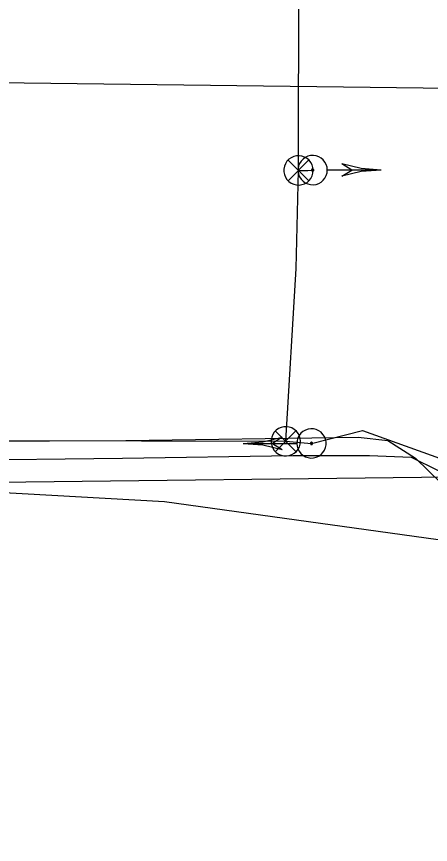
# Model space of a CAD drawing. Extents: x 596028 to 606371, y 330010 to 403088.
# Drawn here: x 601927.8 to 602021, y 366000.6 to 366186.9 of the extents above; entities that cross this region are included whole.
import ezdxf

# ---------------------------------------------------------------- set-up
doc = ezdxf.new("R2010")
doc.units = 0
for name, color, linetype in [('E_SIG', 7, 'Continuous'), ('E_SIG_Conduit', 7, 'Continuous'), ('E_UTL_FO_UG_MWFN', 7, 'Continuous'), ('E_UTL_Overhead', 7, 'Continuous'), ('E_UTL_SAN_UG', 7, 'Continuous'), ('E_UTL_T_UG', 7, 'Continuous')]:
    doc.layers.add(name, color=color, linetype=linetype)

msp = doc.modelspace()

# ---------------------------------------------------------------- linework, layer by layer
at = {"layer": 'E_SIG'}
for points in [[(601994.59, 366152.3), (601994.53, 366152.92), (601994.35, 366153.52), (601994.06, 366154.08), (601993.67, 366154.58), (601993.2, 366154.99), (601992.66, 366155.3), (601992.06, 366155.5), (601991.44, 366155.59), (601990.82, 366155.56), (601990.21, 366155.42), (601989.64, 366155.16), (601989.12, 366154.79), (601988.69, 366154.34), (601988.35, 366153.81), (601988.12, 366153.23), (601988, 366152.61), (601988, 366151.98), (601988.12, 366151.37), (601988.35, 366150.79), (601988.69, 366150.26), (601989.12, 366149.8), (601989.64, 366149.44), (601990.21, 366149.18), (601990.82, 366149.03), (601991.44, 366149), (601992.06, 366149.09), (601992.66, 366149.3), (601993.2, 366149.61), (601993.67, 366150.02), (601994.06, 366150.51), (601994.35, 366151.07), (601994.53, 366151.67), (601994.59, 366152.3)], [(601997.76, 366152.36), (601997.7, 366152.99), (601997.53, 366153.59), (601997.24, 366154.15), (601996.85, 366154.64), (601996.38, 366155.05), (601995.83, 366155.37), (601995.24, 366155.57), (601994.62, 366155.66), (601993.99, 366155.63), (601993.38, 366155.48), (601992.81, 366155.22), (601992.3, 366154.86), (601991.87, 366154.4), (601991.53, 366153.88), (601991.3, 366153.29), (601991.18, 366152.68), (601991.18, 366152.05), (601991.3, 366151.43), (601991.53, 366150.85), (601991.87, 366150.32), (601992.3, 366149.87), (601992.81, 366149.51), (601993.38, 366149.25), (601993.99, 366149.1), (601994.62, 366149.07), (601995.24, 366149.16), (601995.83, 366149.36), (601996.38, 366149.68), (601996.85, 366150.09), (601997.24, 366150.58), (601997.53, 366151.14), (601997.7, 366151.74), (601997.76, 366152.36)], [(601993.55, 366154.63), (601988.94, 366149.98)], [(601988.94, 366154.58), (601993.59, 366149.93)], [(602009.86, 366152.36), (602005.41, 366152.71), (602001.06, 366153.74)], [(602003.26, 366152.36), (602001.06, 366153.74)], [(601991.29, 366152.3), (601993.36, 366152.24), (601994.46, 366152.36)], [(601994.71, 366152.36), (601994.71, 366152.41), (601994.7, 366152.46), (601994.67, 366152.5), (601994.65, 366152.54), (601994.61, 366152.57), (601994.57, 366152.59), (601994.52, 366152.61), (601994.47, 366152.62), (601994.43, 366152.61), (601994.38, 366152.6), (601994.34, 366152.58), (601994.3, 366152.56), (601994.26, 366152.52), (601994.24, 366152.48), (601994.22, 366152.44), (601994.21, 366152.39), (601994.21, 366152.34), (601994.22, 366152.29), (601994.24, 366152.25), (601994.26, 366152.21), (601994.3, 366152.17), (601994.34, 366152.15), (601994.38, 366152.13), (601994.43, 366152.11), (601994.47, 366152.11), (601994.52, 366152.12), (601994.57, 366152.13), (601994.61, 366152.16), (601994.65, 366152.19), (601994.67, 366152.23), (601994.7, 366152.27), (601994.71, 366152.32), (601994.71, 366152.36)], [(602009.86, 366152.36), (601997.82, 366152.36)], [(602009.86, 366152.36), (602005.41, 366152.02), (602001.06, 366150.99)], [(602001.06, 366150.99), (602003.26, 366152.36)], [(601991.73, 366091.32), (601991.67, 366091.94), (601991.49, 366092.54), (601991.2, 366093.1), (601990.81, 366093.6), (601990.34, 366094.01), (601989.8, 366094.32), (601989.2, 366094.53), (601988.58, 366094.61), (601987.96, 366094.58), (601987.35, 366094.44), (601986.78, 366094.18), (601986.26, 366093.81), (601985.83, 366093.36), (601985.49, 366092.83), (601985.26, 366092.25), (601985.14, 366091.63), (601985.14, 366091), (601985.26, 366090.39), (601985.49, 366089.81), (601985.83, 366089.28), (601986.26, 366088.82), (601986.78, 366088.46), (601987.35, 366088.2), (601987.96, 366088.05), (601988.58, 366088.02), (601989.2, 366088.11), (601989.8, 366088.32), (601990.34, 366088.63), (601990.81, 366089.04), (601991.2, 366089.53), (601991.49, 366090.09), (601991.67, 366090.69), (601991.73, 366091.32)], [(601990.69, 366093.65), (601986.08, 366089)], [(601986.08, 366093.61), (601990.73, 366088.95)], [(601990.9, 366090.85), (601990.96, 366090.23), (601991.13, 366089.63), (601991.42, 366089.07), (601991.81, 366088.58), (601992.28, 366088.17), (601992.83, 366087.85), (601993.42, 366087.65), (601994.04, 366087.56), (601994.67, 366087.59), (601995.28, 366087.73), (601995.85, 366088), (601996.36, 366088.36), (601996.79, 366088.81), (601997.13, 366089.34), (601997.36, 366089.92), (601997.48, 366090.54), (601997.48, 366091.17), (601997.36, 366091.78), (601997.13, 366092.37), (601996.79, 366092.89), (601996.36, 366093.35), (601995.85, 366093.71), (601995.28, 366093.97), (601994.67, 366094.12), (601994.04, 366094.15), (601993.42, 366094.06), (601992.83, 366093.86), (601992.28, 366093.54), (601991.81, 366093.13), (601991.42, 366092.64), (601991.13, 366092.08), (601990.96, 366091.48), (601990.9, 366090.85)], [(601978.8, 366090.85), (601983.25, 366091.2), (601987.6, 366092.23)], [(601987.6, 366092.23), (601985.4, 366090.85)], [(601978.8, 366090.85), (601990.84, 366090.85)], [(601978.8, 366090.85), (601983.25, 366090.51), (601987.6, 366089.48)], [(601985.4, 366090.85), (601987.6, 366089.48)], [(601993.95, 366090.85), (601993.95, 366090.81), (601993.96, 366090.76), (601993.99, 366090.72), (601994.02, 366090.68), (601994.05, 366090.65), (601994.09, 366090.62), (601994.14, 366090.61), (601994.19, 366090.6), (601994.23, 366090.6), (601994.28, 366090.61), (601994.32, 366090.63), (601994.36, 366090.66), (601994.4, 366090.7), (601994.42, 366090.74), (601994.44, 366090.78), (601994.45, 366090.83), (601994.45, 366090.88), (601994.44, 366090.92), (601994.42, 366090.97), (601994.4, 366091.01), (601994.36, 366091.04), (601994.32, 366091.07), (601994.28, 366091.09), (601994.23, 366091.1), (601994.19, 366091.11), (601994.14, 366091.1), (601994.09, 366091.08), (601994.05, 366091.06), (601994.02, 366091.03), (601993.99, 366090.99), (601993.96, 366090.95), (601993.95, 366090.9), (601993.95, 366090.85)]]:
    msp.add_lwpolyline(points, dxfattribs=at)
at = {"layer": 'E_SIG_Conduit'}
for points in [[(601988.43, 366091.32), (601990.72, 366130.23), (601991.29, 366152.3), (601991.35, 366195.96), (601993.99, 366195.92), (601994.72, 366196.07)], [(601988.43, 366091.32), (601994.2, 366090.85), (602005.7, 366093.72), (602028.84, 366085.41), (602036.76, 366051.18)], [(601728.4, 366091.93), (601988.43, 366091.32)]]:
    msp.add_lwpolyline(points, dxfattribs=at)
at = {"layer": 'E_UTL_FO_UG_MWFN'}
msp.add_lwpolyline([(601630.83, 366088.05), (601695.26, 366088.47), (601737.72, 366088.54), (601780.39, 366088.55), (601820.34, 366087.52), (601861.01, 366088.82), (601871.13, 366087.29), (601912.95, 366087.07), (601951.66, 366087.55), (601989.97, 366088.15), (602007.28, 366088.14), (602016.63, 366087.72), (602022.69, 366084.76), (602028.43, 366079.28), (602031.08, 366072.06), (602031.82, 366056.69), (602032.79, 366023.71), (602031.96, 365991.27), (602030.32, 365959.77), (602030.84, 365929.53), (602028.45, 365917.15)], dxfattribs=at)
at = {"layer": 'E_UTL_Overhead'}
msp.add_line((601890.31, 366081.76), (602181.58, 366085.08), dxfattribs=at)
msp.add_lwpolyline([(601249.7, 366078.68), (601344.65, 366080.23), (601543.43, 366080.93), (601669.7, 366081.28), (601780.71, 366081.68), (601890.31, 366081.76), (601961.16, 366077.77), (602036.2, 366067.33), (602181.58, 366085.08), (602296.72, 366081.44), (602344.56, 366079.52), (602371.94, 366078.93), (602585.07, 366035.91), (602953.71, 366030.37), (603201.09, 366091.48), (603317.6, 366100.34), (603443.01, 366096.25), (603471.34, 366095.25), (603557.26, 366094.43), (603700.38, 366092.15), (603857.89, 366090.59), (604035.11, 366088.93), (604164.86, 366086.71)], dxfattribs=at)
at = {"layer": 'E_UTL_SAN_UG'}
msp.add_line((601749.15, 366174.31), (602066.06, 366170.27), dxfattribs=at)
at = {"layer": 'E_UTL_T_UG'}
msp.add_lwpolyline([(601622.72, 366080.18), (601675.13, 366077.13), (601732.28, 366080.3), (601797.81, 366077.96), (601830.83, 366076.76), (601834.12, 366078.02), (601838.23, 366080.6), (601844.25, 366085.23), (601865.13, 366088.87), (601884.42, 366090.49), (601900.75, 366091.27), (601952.43, 366091.49), (602004.71, 366092.28), (602011.35, 366091.52), (602017.63, 366087.51), (602023.45, 366081.86), (602028.54, 366074.33), (602033.32, 366066.35), (602035.88, 366061.97), (602039.15, 366058.92), (602051.36, 366058.25), (602055.93, 366059.51), (602057.03, 366063.43)], dxfattribs=at)

doc.saveas('drawing.dxf')
